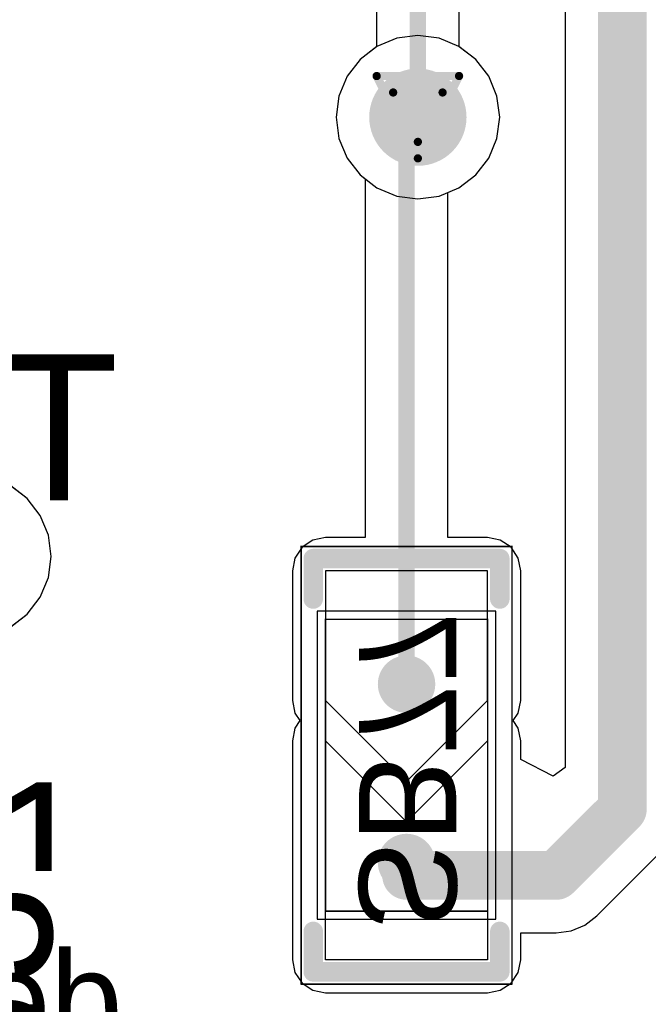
# Model space of a CAD drawing. Header units: millimetres. Extents: x 138 to 555, y 26 to 334.
# Tile 470 of 656: x 277.49 to 281.36, y 135.66 to 141.73. Entities that reach past the tile are written whole.
import ezdxf

# ---------------------------------------------------------------- set-up
doc = ezdxf.new("R2010")
doc.units = ezdxf.units.MM
for name, color, linetype in [('BottomLayer', 5, 'Continuous'), ('BottomOverlay', 54, 'Continuous'), ('BottomPaste', 16, 'Continuous'), ('BottomSolder', 6, 'Continuous'), ('DrillDrawing', 1, 'Continuous'), ('Mechanical21', 56, 'Continuous'), ('Mechanical30', 56, 'Continuous'), ('MidLayer1', 16, 'Continuous'), ('MidLayer2', 76, 'Continuous'), ('MidLayer3', 90, 'Continuous'), ('MidLayer4', 156, 'Continuous'), ('MultiLayer', 9, 'Continuous'), ('TopLayer', 1, 'Continuous'), ('ViaHoleLayer', 16, 'Continuous')]:
    doc.layers.add(name, color=color, linetype=linetype)

# ---------------------------------------------------------------- blocks, each defined once
blk = doc.blocks.new('SOLDER_BRIDGE_R0603_0R_B_588')
at = {"layer": 'BottomLayer'}
for p, q in [((-1.2, 0.5), (-1.2, 0.5)), ((-1.2, 0.5), (-1.2, -0.5)), ((-0.4, 0.5), (-1.2, 0.5)), ((0.1, 0), (-0.4, 0.5)), ((0.35, 0), (-0.15, 0.5)), ((-0.15, 0.5), (1.2, 0.5)), ((1.2, 0.5), (1.2, -0.5)), ((-0.4, -0.5), (0.1, 0)), ((-0.15, -0.5), (0.35, 0)), ((-1.2, -0.5), (-0.4, -0.5)), ((-0.15, -0.5), (-0.15, -0.5)), ((1.2, -0.5), (-0.15, -0.5))]:
    blk.add_line(p, q, dxfattribs=at)
at = {"layer": 'BottomLayer', "const_width": 0.127}
for points in [[(-0.5635, 0, 1), (-0.4365, 0, 1)], [(0.5365, 0, 1), (0.6635, 0, 1)]]:
    blk.add_lwpolyline(points, format="xyb", close=True, dxfattribs=at)
at = {"layer": 'BottomOverlay', "const_width": 0.12}
for points in [[(-1.275, -0.175), (-1.275, 0.575)], [(-1.025, 0.575), (-1.275, 0.575)], [(1.275, 0.575), (1.025, 0.575)], [(1.275, -0.575), (1.275, 0.575)], [(-1.275, -0.575), (-1.275, -0.175)], [(-1.025, -0.575), (-1.275, -0.575)], [(1.275, -0.575), (1.025, -0.575)]]:
    blk.add_lwpolyline(points, dxfattribs=at)
at = {"layer": 'BottomOverlay', "const_width": 0.06}
for points in [[(-1.305, 0.575, 1), (-1.245, 0.575, 1)], [(-1.305, 0.575, 1), (-1.245, 0.575, 1)], [(-1.055, 0.575, 1), (-0.995, 0.575, 1)], [(0.995, 0.575, 1), (1.055, 0.575, 1)], [(1.245, 0.575, 1), (1.305, 0.575, 1)], [(1.245, 0.575, 1), (1.305, 0.575, 1)], [(-1.305, -0.175, 1), (-1.245, -0.175, 1)], [(-1.305, -0.175, 1), (-1.245, -0.175, 1)], [(-1.305, -0.575, 1), (-1.245, -0.575, 1)], [(-1.305, -0.575, 1), (-1.245, -0.575, 1)], [(-1.055, -0.575, 1), (-0.995, -0.575, 1)], [(0.995, -0.575, 1), (1.055, -0.575, 1)], [(1.245, -0.575, 1), (1.305, -0.575, 1)], [(1.245, -0.575, 1), (1.305, -0.575, 1)]]:
    blk.add_lwpolyline(points, format="xyb", close=True, dxfattribs=at)
at = {"layer": 'BottomPaste', "const_width": 0.127}
for points in [[(-0.5635, 0, 1), (-0.4365, 0, 1)], [(0.5365, 0, 1), (0.6635, 0, 1)]]:
    blk.add_lwpolyline(points, format="xyb", close=True, dxfattribs=at)
at = {"layer": 'BottomSolder'}
for p, q in [((0.95, 0.55), (-0.95, 0.55)), ((-0.95, 0.55), (-0.95, -0.55)), ((0.95, -0.55), (0.95, 0.55)), ((-0.95, -0.55), (-0.95, -0.55)), ((-0.95, -0.55), (0.95, -0.55))]:
    blk.add_line(p, q, dxfattribs=at)
at = {"layer": 'BottomSolder', "const_width": 0.177}
for points in [[(-0.5885, 0, 1), (-0.4115, 0, 1)], [(0.5115, 0, 1), (0.6885, 0, 1)]]:
    blk.add_lwpolyline(points, format="xyb", close=True, dxfattribs=at)
at = {"layer": 'Mechanical21', "const_width": 0.01}
for points in [[(-1.35, -0.65), (-1.35, 0.65)], [(1.35, 0.65), (-1.35, 0.65)], [(1.35, -0.65), (1.35, 0.65)], [(-0.2, -0.65), (-1.35, -0.65)], [(1.35, -0.65), (-0.2, -0.65)]]:
    blk.add_lwpolyline(points, dxfattribs=at)
at = {"layer": 'Mechanical21', "const_width": 0.005}
for points in [[(-1.3525, 0.65, 1), (-1.3475, 0.65, 1)], [(-1.3525, 0.65, 1), (-1.3475, 0.65, 1)], [(1.3475, 0.65, 1), (1.3525, 0.65, 1)], [(1.3475, 0.65, 1), (1.3525, 0.65, 1)], [(-1.3525, -0.65, 1), (-1.3475, -0.65, 1)], [(-1.3525, -0.65, 1), (-1.3475, -0.65, 1)], [(-0.2025, -0.65, 1), (-0.1975, -0.65, 1)], [(-0.2025, -0.65, 1), (-0.1975, -0.65, 1)], [(1.3475, -0.65, 1), (1.3525, -0.65, 1)], [(1.3475, -0.65, 1), (1.3525, -0.65, 1)]]:
    blk.add_lwpolyline(points, format="xyb", close=True, dxfattribs=at)
at = {"layer": 'Mechanical30', "const_width": 0.01}
for points in [[(-0.9, -0.5), (-0.9, 0.5)], [(0.9, 0.5), (-0.9, 0.5)], [(0.9, -0.5), (0.9, 0.5)], [(0.9, -0.5), (-0.9, -0.5)]]:
    blk.add_lwpolyline(points, dxfattribs=at)
at = {"layer": 'Mechanical30', "const_width": 0.005}
for points in [[(-0.9025, 0.5, 1), (-0.8975, 0.5, 1)], [(-0.9025, 0.5, 1), (-0.8975, 0.5, 1)], [(0.8975, 0.5, 1), (0.9025, 0.5, 1)], [(0.8975, 0.5, 1), (0.9025, 0.5, 1)], [(-0.9025, -0.5, 1), (-0.8975, -0.5, 1)], [(-0.9025, -0.5, 1), (-0.8975, -0.5, 1)], [(0.8975, -0.5, 1), (0.9025, -0.5, 1)], [(0.8975, -0.5, 1), (0.9025, -0.5, 1)]]:
    blk.add_lwpolyline(points, format="xyb", close=True, dxfattribs=at)

msp = doc.modelspace()

# ---------------------------------------------------------------- linework, layer by layer
at = {"layer": 'BottomLayer'}
for p, q in [((280.848, 153.0892), (280.848, 137.1187)), ((279.8098, 141.6173), (279.6882, 141.5669)), ((279.9403, 141.6344), (279.8098, 141.6173)), ((280.0708, 141.6173), (279.9403, 141.6344)), ((280.1925, 141.5669), (280.0708, 141.6173)), ((279.6882, 141.5669), (279.5837, 141.4867)), ((280.2969, 141.4867), (280.1925, 141.5669)), ((279.5837, 141.4867), (279.5036, 141.3823)), ((280.3771, 141.3823), (280.2969, 141.4867)), ((279.5036, 141.3823), (279.4532, 141.2606)), ((280.4275, 141.2606), (280.3771, 141.3823)), ((279.4532, 141.2606), (279.436, 141.1301)), ((280.4446, 141.1301), (280.4275, 141.2606)), ((279.436, 141.1301), (279.4532, 140.9996)), ((280.4275, 140.9996), (280.4446, 141.1301)), ((279.4532, 140.9996), (279.5036, 140.878)), ((280.3771, 140.878), (280.4275, 140.9996)), ((279.5036, 140.878), (279.5837, 140.7735)), ((280.2969, 140.7735), (280.3771, 140.878)), ((279.5837, 140.7735), (279.6156, 140.7491)), ((279.6156, 140.7491), (279.6156, 138.5363)), ((280.1925, 140.6934), (280.2969, 140.7735)), ((280.1254, 140.6656), (280.1925, 140.6934)), ((280.1254, 138.5363), (280.1254, 140.6656)), ((277.5322, 138.7771), (277.4278, 138.8572)), ((277.6124, 138.6726), (277.5322, 138.7771)), ((277.6627, 138.551), (277.6124, 138.6726)), ((277.6799, 138.4205), (277.6627, 138.551)), ((279.2924, 138.5208), (279.2263, 138.4766)), ((279.3705, 138.5363), (279.2924, 138.5208)), ((279.6156, 138.5363), (279.3705, 138.5363)), ((280.3705, 138.5363), (280.1254, 138.5363)), ((280.4485, 138.5208), (280.3705, 138.5363)), ((280.5146, 138.4766), (280.4485, 138.5208)), ((279.2263, 138.4766), (279.1821, 138.4104)), ((280.5589, 138.4104), (280.5146, 138.4766)), ((277.6627, 138.2899), (277.6799, 138.4205)), ((279.1821, 138.4104), (279.1665, 138.3324)), ((280.5744, 138.3324), (280.5589, 138.4104)), ((279.1665, 138.3324), (279.1665, 137.5324)), ((280.5744, 137.5324), (280.5744, 138.3324)), ((277.6124, 138.1683), (277.6627, 138.2899)), ((277.5322, 138.0639), (277.6124, 138.1683)), ((277.4305, 137.9858), (277.5322, 138.0639)), ((279.1665, 137.5324), (279.1665, 137.5324)), ((279.1665, 137.5324), (279.1821, 137.4544)), ((280.5589, 137.4544), (280.5744, 137.5324)), ((279.1821, 137.4544), (279.2134, 137.4074)), ((279.2134, 137.4074), (279.1821, 137.3604)), ((280.5275, 137.4074), (280.5589, 137.4544)), ((280.5589, 137.3604), (280.5275, 137.4074)), ((279.1821, 137.3604), (279.1665, 137.2824)), ((280.5744, 137.2824), (280.5589, 137.3604)), ((279.1665, 137.2824), (279.1665, 135.9324)), ((280.5744, 137.1666), (280.5744, 137.2824)), ((280.5744, 137.2824), (280.5744, 137.2824)), ((280.7744, 137.065), (280.5744, 137.1666)), ((280.848, 137.1187), (280.7744, 137.065)), ((281.0428, 136.2026), (281.4507, 136.6105)), ((280.9696, 136.1465), (281.0428, 136.2026)), ((280.8845, 136.1112), (280.9696, 136.1465)), ((280.5744, 135.9324), (280.5744, 136.0992)), ((280.5744, 136.0992), (280.7931, 136.0992)), ((280.7931, 136.0992), (280.8845, 136.1112)), ((280.7931, 136.0992), (280.7931, 136.0992)), ((279.1665, 135.9324), (279.1821, 135.8544)), ((280.5589, 135.8544), (280.5744, 135.9324)), ((279.1821, 135.8544), (279.2263, 135.7882)), ((280.5146, 135.7882), (280.5589, 135.8544)), ((279.2263, 135.7882), (279.2924, 135.744)), ((280.4485, 135.744), (280.5146, 135.7882)), ((279.2924, 135.744), (279.3705, 135.7285)), ((279.3705, 135.7285), (280.3705, 135.7285)), ((280.3705, 135.7285), (280.4485, 135.744))]:
    msp.add_line(p, q, dxfattribs=at)
for points, const_width in [([(281.2011, 136.8601), (281.2011, 153.0892)], 0.3), ([(279.8705, 141.0603), (279.9403, 141.1301)], 0.1), ([(279.8705, 137.6324), (279.8705, 141.0603)], 0.1), ([(280.7931, 136.4522), (281.2011, 136.8601)], 0.3), ([(279.8705, 136.4522), (279.8705, 136.5324)], 0.3), ([(279.8705, 136.4522), (280.7931, 136.4522)], 0.3)]:
    msp.add_lwpolyline(points, dxfattribs=dict(at, const_width=const_width))
for points, const_width in [([(279.7903, 141.1301, 1), (280.0903, 141.1301, 1)], 0.3), ([(279.9153, 141.1301, 1), (279.9653, 141.1301, 1)], 0.05), ([(279.8455, 141.0603, 1), (279.8955, 141.0603, 1)], 0.05), ([(279.8455, 141.0603, 1), (279.8955, 141.0603, 1)], 0.05), ([(279.8455, 137.6324, 1), (279.8955, 137.6324, 1)], 0.05), ([(281.1261, 136.8601, 1), (281.276, 136.8601, 1)], 0.15), ([(281.1261, 136.8601, 1), (281.276, 136.8601, 1)], 0.15), ([(279.7955, 136.5324, 1), (279.9455, 136.5324, 1)], 0.15), ([(279.7955, 136.4522, 1), (279.9455, 136.4522, 1)], 0.15), ([(279.7955, 136.4522, 1), (279.9455, 136.4522, 1)], 0.15), ([(280.7181, 136.4522, 1), (280.8681, 136.4522, 1)], 0.15), ([(280.7181, 136.4522, 1), (280.8681, 136.4522, 1)], 0.15)]:
    msp.add_lwpolyline(points, format="xyb", close=True, dxfattribs=dict(at, const_width=const_width))
at = {"layer": 'DrillDrawing', "const_width": 0.0508}
for points in [[(279.6863, 141.3841), (280.1943, 141.3841)], [(279.6863, 141.3841), (279.9403, 140.8761)], [(279.9403, 140.8761), (280.1943, 141.3841)], [(279.7879, 141.2825), (280.0927, 141.2825)], [(279.7879, 141.2825), (279.9403, 140.9777)], [(279.9403, 140.9777), (280.0927, 141.2825)]]:
    msp.add_lwpolyline(points, dxfattribs=at)
at = {"layer": 'DrillDrawing', "const_width": 0.0254}
for points in [[(279.6736, 141.3841, 1), (279.699, 141.3841, 1)], [(279.6736, 141.3841, 1), (279.699, 141.3841, 1)], [(280.1816, 141.3841, 1), (280.207, 141.3841, 1)], [(280.1816, 141.3841, 1), (280.207, 141.3841, 1)], [(279.7752, 141.2825, 1), (279.8006, 141.2825, 1)], [(279.7752, 141.2825, 1), (279.8006, 141.2825, 1)], [(280.08, 141.2825, 1), (280.1054, 141.2825, 1)], [(280.08, 141.2825, 1), (280.1054, 141.2825, 1)], [(279.9276, 140.9777, 1), (279.953, 140.9777, 1)], [(279.9276, 140.9777, 1), (279.953, 140.9777, 1)], [(279.9276, 140.8761, 1), (279.953, 140.8761, 1)], [(279.9276, 140.8761, 1), (279.953, 140.8761, 1)]]:
    msp.add_lwpolyline(points, format="xyb", close=True, dxfattribs=at)
at = {"layer": 'MidLayer1'}
for p, q in [((279.8098, 141.6173), (279.6882, 141.5669)), ((279.9403, 141.6344), (279.8098, 141.6173)), ((280.0708, 141.6173), (279.9403, 141.6344)), ((280.1925, 141.5669), (280.0708, 141.6173)), ((279.6882, 141.5669), (279.5837, 141.4867)), ((280.2969, 141.4867), (280.1925, 141.5669)), ((279.5837, 141.4867), (279.5036, 141.3823)), ((280.3771, 141.3823), (280.2969, 141.4867)), ((279.5036, 141.3823), (279.4532, 141.2606)), ((280.4275, 141.2606), (280.3771, 141.3823)), ((279.4532, 141.2606), (279.436, 141.1301)), ((280.4446, 141.1301), (280.4275, 141.2606)), ((279.436, 141.1301), (279.4532, 140.9996)), ((280.4275, 140.9996), (280.4446, 141.1301)), ((279.4532, 140.9996), (279.5036, 140.878)), ((280.3771, 140.878), (280.4275, 140.9996)), ((279.5036, 140.878), (279.5837, 140.7735)), ((280.2969, 140.7735), (280.3771, 140.878)), ((279.5837, 140.7735), (279.6882, 140.6934)), ((280.1925, 140.6934), (280.2969, 140.7735)), ((279.6882, 140.6934), (279.8098, 140.643)), ((280.0708, 140.643), (280.1925, 140.6934)), ((279.8098, 140.643), (279.9403, 140.6258)), ((279.9403, 140.6258), (280.0708, 140.643)), ((277.5322, 138.7771), (277.4278, 138.8572)), ((277.6124, 138.6726), (277.5322, 138.7771)), ((277.6627, 138.551), (277.6124, 138.6726)), ((277.6799, 138.4205), (277.6627, 138.551)), ((277.6627, 138.2899), (277.6799, 138.4205)), ((277.6124, 138.1683), (277.6627, 138.2899)), ((277.5322, 138.0639), (277.6124, 138.1683)), ((277.4278, 137.9837), (277.5322, 138.0639))]:
    msp.add_line(p, q, dxfattribs=at)
at = {"layer": 'MidLayer1', "const_width": 0.3}
msp.add_lwpolyline([(279.7903, 141.1301, 1), (280.0903, 141.1301, 1)], format="xyb", close=True, dxfattribs=at)
at = {"layer": 'MidLayer2'}
for p, q in [((279.8098, 141.6173), (279.6882, 141.5669)), ((279.9403, 141.6344), (279.8098, 141.6173)), ((280.0708, 141.6173), (279.9403, 141.6344)), ((280.1925, 141.5669), (280.0708, 141.6173)), ((279.6882, 141.5669), (279.5837, 141.4867)), ((280.2969, 141.4867), (280.1925, 141.5669)), ((279.5837, 141.4867), (279.5036, 141.3823)), ((280.3771, 141.3823), (280.2969, 141.4867)), ((279.5036, 141.3823), (279.4532, 141.2606)), ((280.4275, 141.2606), (280.3771, 141.3823)), ((279.4532, 141.2606), (279.436, 141.1301)), ((280.4446, 141.1301), (280.4275, 141.2606)), ((279.436, 141.1301), (279.4532, 140.9996)), ((280.4275, 140.9996), (280.4446, 141.1301)), ((279.4532, 140.9996), (279.5036, 140.878)), ((280.3771, 140.878), (280.4275, 140.9996)), ((279.5036, 140.878), (279.5837, 140.7735)), ((280.2969, 140.7735), (280.3771, 140.878)), ((279.5837, 140.7735), (279.6882, 140.6934)), ((280.1925, 140.6934), (280.2969, 140.7735)), ((279.6882, 140.6934), (279.8098, 140.643)), ((280.0708, 140.643), (280.1925, 140.6934)), ((279.8098, 140.643), (279.9403, 140.6258)), ((279.9403, 140.6258), (280.0708, 140.643)), ((277.5322, 138.7771), (277.4278, 138.8572)), ((277.6124, 138.6726), (277.5322, 138.7771)), ((277.6627, 138.551), (277.6124, 138.6726)), ((277.6799, 138.4205), (277.6627, 138.551)), ((277.6627, 138.2899), (277.6799, 138.4205)), ((277.6124, 138.1683), (277.6627, 138.2899)), ((277.5322, 138.0639), (277.6124, 138.1683)), ((277.4278, 137.9837), (277.5322, 138.0639))]:
    msp.add_line(p, q, dxfattribs=at)
at = {"layer": 'MidLayer2', "const_width": 0.3}
msp.add_lwpolyline([(279.7903, 141.1301, 1), (280.0903, 141.1301, 1)], format="xyb", close=True, dxfattribs=at)
at = {"layer": 'MidLayer3'}
for p, q in [((279.8098, 141.6173), (279.6882, 141.5669)), ((279.9403, 141.6344), (279.8098, 141.6173)), ((280.0708, 141.6173), (279.9403, 141.6344)), ((280.1925, 141.5669), (280.0708, 141.6173)), ((279.6882, 141.5669), (279.5837, 141.4867)), ((280.2969, 141.4867), (280.1925, 141.5669)), ((279.5837, 141.4867), (279.5036, 141.3823)), ((280.3771, 141.3823), (280.2969, 141.4867)), ((279.5036, 141.3823), (279.4532, 141.2606)), ((280.4275, 141.2606), (280.3771, 141.3823)), ((279.4532, 141.2606), (279.436, 141.1301)), ((280.4446, 141.1301), (280.4275, 141.2606)), ((279.436, 141.1301), (279.4532, 140.9996)), ((280.4275, 140.9996), (280.4446, 141.1301)), ((279.4532, 140.9996), (279.5036, 140.878)), ((280.3771, 140.878), (280.4275, 140.9996)), ((279.5036, 140.878), (279.5837, 140.7735)), ((280.2969, 140.7735), (280.3771, 140.878)), ((279.5837, 140.7735), (279.6882, 140.6934)), ((280.1925, 140.6934), (280.2969, 140.7735)), ((279.6882, 140.6934), (279.8098, 140.643)), ((280.0708, 140.643), (280.1925, 140.6934)), ((279.8098, 140.643), (279.9403, 140.6258)), ((279.9403, 140.6258), (280.0708, 140.643)), ((277.5322, 138.7771), (277.4278, 138.8572)), ((277.6124, 138.6726), (277.5322, 138.7771)), ((277.6627, 138.551), (277.6124, 138.6726)), ((277.6799, 138.4205), (277.6627, 138.551)), ((277.6627, 138.2899), (277.6799, 138.4205)), ((277.6124, 138.1683), (277.6627, 138.2899)), ((277.5322, 138.0639), (277.6124, 138.1683)), ((277.4278, 137.9837), (277.5322, 138.0639))]:
    msp.add_line(p, q, dxfattribs=at)
at = {"layer": 'MidLayer3', "const_width": 0.3}
msp.add_lwpolyline([(279.7903, 141.1301, 1), (280.0903, 141.1301, 1)], format="xyb", close=True, dxfattribs=at)
at = {"layer": 'MidLayer4'}
for p, q in [((279.8098, 141.6173), (279.6882, 141.5669)), ((279.9403, 141.6344), (279.8098, 141.6173)), ((280.0708, 141.6173), (279.9403, 141.6344)), ((280.1925, 141.5669), (280.0708, 141.6173)), ((279.6882, 141.5669), (279.5837, 141.4867)), ((280.2969, 141.4867), (280.1925, 141.5669)), ((279.5837, 141.4867), (279.5036, 141.3823)), ((280.3771, 141.3823), (280.2969, 141.4867)), ((279.5036, 141.3823), (279.4532, 141.2606)), ((280.4275, 141.2606), (280.3771, 141.3823)), ((279.4532, 141.2606), (279.436, 141.1301)), ((280.4446, 141.1301), (280.4275, 141.2606)), ((279.436, 141.1301), (279.4532, 140.9996)), ((280.4275, 140.9996), (280.4446, 141.1301)), ((279.4532, 140.9996), (279.5036, 140.878)), ((280.3771, 140.878), (280.4275, 140.9996)), ((279.5036, 140.878), (279.5837, 140.7735)), ((280.2969, 140.7735), (280.3771, 140.878)), ((279.5837, 140.7735), (279.6882, 140.6934)), ((280.1925, 140.6934), (280.2969, 140.7735)), ((279.6882, 140.6934), (279.8098, 140.643)), ((280.0708, 140.643), (280.1925, 140.6934)), ((279.8098, 140.643), (279.9403, 140.6258)), ((279.9403, 140.6258), (280.0708, 140.643)), ((277.5322, 138.7771), (277.4278, 138.8572)), ((277.6124, 138.6726), (277.5322, 138.7771)), ((277.6627, 138.551), (277.6124, 138.6726)), ((277.6799, 138.4205), (277.6627, 138.551)), ((277.6627, 138.2899), (277.6799, 138.4205)), ((277.6124, 138.1683), (277.6627, 138.2899)), ((277.5322, 138.0639), (277.6124, 138.1683)), ((277.4278, 137.9837), (277.5322, 138.0639))]:
    msp.add_line(p, q, dxfattribs=at)
at = {"layer": 'MidLayer4', "const_width": 0.3}
msp.add_lwpolyline([(279.7903, 141.1301, 1), (280.0903, 141.1301, 1)], format="xyb", close=True, dxfattribs=at)
at = {"layer": 'MultiLayer', "const_width": 0.3}
msp.add_lwpolyline([(279.7903, 141.1301, 1), (280.0903, 141.1301, 1)], format="xyb", close=True, dxfattribs=at)
at = {"layer": 'TopLayer'}
for p, q in [((279.6854, 142.8447), (279.6854, 141.5648)), ((280.1952, 141.5648), (280.1952, 142.8406)), ((279.6854, 141.5648), (279.5837, 141.4867)), ((280.2969, 141.4867), (280.1952, 141.5648)), ((279.5837, 141.4867), (279.5036, 141.3823)), ((280.3771, 141.3823), (280.2969, 141.4867)), ((279.5036, 141.3823), (279.4532, 141.2606)), ((280.4275, 141.2606), (280.3771, 141.3823)), ((279.4532, 141.2606), (279.436, 141.1301)), ((280.4446, 141.1301), (280.4275, 141.2606)), ((279.436, 141.1301), (279.4532, 140.9996)), ((280.4275, 140.9996), (280.4446, 141.1301)), ((279.4532, 140.9996), (279.5036, 140.878)), ((280.3771, 140.878), (280.4275, 140.9996)), ((279.5036, 140.878), (279.5837, 140.7735)), ((280.2969, 140.7735), (280.3771, 140.878)), ((279.5837, 140.7735), (279.6882, 140.6934)), ((280.1925, 140.6934), (280.2969, 140.7735)), ((279.6882, 140.6934), (279.8098, 140.643)), ((280.0708, 140.643), (280.1925, 140.6934)), ((279.8098, 140.643), (279.9403, 140.6258)), ((279.9403, 140.6258), (280.0708, 140.643)), ((277.5322, 138.7771), (277.4305, 138.8551)), ((277.6124, 138.6726), (277.5322, 138.7771)), ((277.6627, 138.551), (277.6124, 138.6726)), ((277.6799, 138.4205), (277.6627, 138.551)), ((277.6627, 138.2899), (277.6799, 138.4205)), ((277.6124, 138.1683), (277.6627, 138.2899)), ((277.5322, 138.0639), (277.6124, 138.1683)), ((277.4278, 137.9837), (277.5322, 138.0639))]:
    msp.add_line(p, q, dxfattribs=at)
at = {"layer": 'TopLayer', "const_width": 0.1}
msp.add_lwpolyline([(279.9403, 141.1301), (279.9403, 142.8447)], dxfattribs=at)
at = {"layer": 'TopLayer'}
for points, const_width in [([(279.7903, 141.1301, 1), (280.0903, 141.1301, 1)], 0.3), ([(279.9153, 141.1301, 1), (279.9653, 141.1301, 1)], 0.05)]:
    msp.add_lwpolyline(points, format="xyb", close=True, dxfattribs=dict(at, const_width=const_width))
at = {"layer": 'ViaHoleLayer', "const_width": 0.15}
msp.add_lwpolyline([(279.8653, 141.1301, 1), (280.0153, 141.1301, 1)], format="xyb", close=True, dxfattribs=at)

# ---------------------------------------------------------------- block references
at = {"rotation": 270}
msp.add_blockref('SOLDER_BRIDGE_R0603_0R_B_588', (279.8705, 137.1324), dxfattribs=at)

# ---------------------------------------------------------------- texts
at = {"layer": 'BottomOverlay', "text_generation_flag": 2}
msp.add_text('TP24', height=0.9, dxfattribs=at).set_placement((278.0951, 138.7662))
msp.add_text('TP27', height=0.9, rotation=270, dxfattribs=at).set_placement((276.782, 134.2103))
at = {"layer": 'Mechanical30', "text_generation_flag": 2}
msp.add_text('SB77', height=0.6, rotation=270, dxfattribs=at).set_placement((279.5778, 136.1186))
msp.add_text('.designator', height=0.599999, dxfattribs=at).set_placement((278.3436, 135.3835))

doc.saveas('drawing.dxf')
